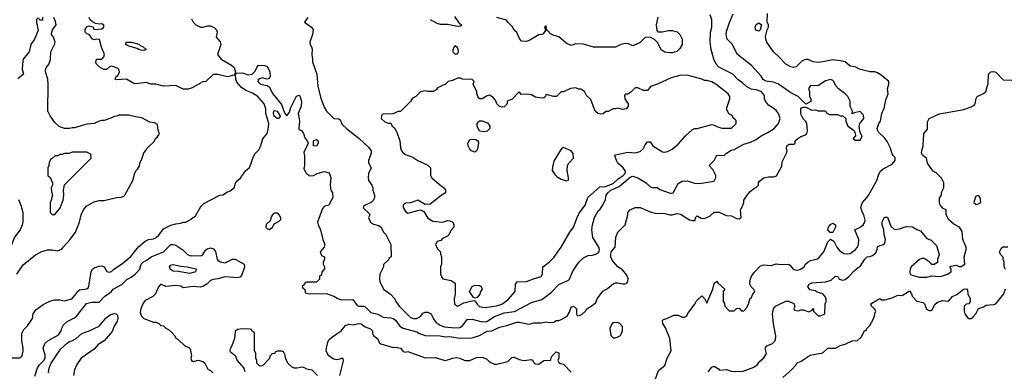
# Model space of a CAD drawing. Header units: inches. Extents: x 2348341 to 2479810, y 460419 to 613669.
# Tile 388 of 656: x 2390506 to 2398478, y 578663 to 581511. Entities that reach past the tile are written whole.
import ezdxf

# ---------------------------------------------------------------- set-up
doc = ezdxf.new("R2010")
doc.units = ezdxf.units.IN
doc.header["$MEASUREMENT"] = 0
doc.layers.add('C3597', color=7, linetype='Continuous')
doc.layers.add('C3598', color=7, linetype='Continuous')

msp = doc.modelspace()

# ---------------------------------------------------------------- linework, layer by layer
at = {"layer": 'C3597', "color": 2}
for points, elevation in [([(2390517.9, 580000), (2390522, 579990), (2390531.3, 579950), (2390531.3, 579870), (2390526, 579850), (2390511.3, 579810), (2390464.7, 579750), (2390430, 579658), (2390384.7, 579610), (2390370, 579566), (2390332, 579490), (2390291.1, 579448.9), (2390250.9, 579369.1), (2390204.7, 579310), (2390184.7, 579250), (2390163.5, 579216.5), (2390050, 579114), (2390000, 579092.3)], 110), ([(2390430, 578771.3), (2390507.3, 578772.7), (2390526, 578790), (2390535.3, 578830), (2390535.3, 578850), (2390524, 578910), (2390524, 578970), (2390539, 579001), (2390570, 579032), (2390608.7, 579090), (2390615.3, 579130), (2390638, 579162), (2390696.5, 579203.5), (2390750, 579230.8), (2390790, 579241), (2390830, 579241), (2390870, 579234.8), (2390929.4, 579250.6), (2390966.6, 579293.4), (2390972.1, 579307.9), (2390990, 579322.8), (2391049.3, 579330.7), (2391059.5, 579340.5), (2391066.8, 579353.2), (2391083.7, 579470), (2391092.1, 579487.9), (2391110, 579501), (2391150, 579516), (2391170, 579518.8), (2391191, 579510), (2391211.1, 579471.1), (2391230, 579467.3), (2391250, 579471.3), (2391269.3, 579490.7), (2391330, 579531), (2391406.3, 579593.7), (2391467.5, 579672.5), (2391522.4, 579717.6), (2391550, 579730.7), (2391590, 579737.3), (2391610, 579746.8), (2391633.4, 579766.6), (2391670, 579816), (2391730, 579846), (2391770, 579858), (2391810, 579862), (2391828.9, 579871.1), (2391850, 579872), (2391890, 579892), (2391930, 579922), (2391970, 579994), (2391975.4, 580000)], 106), ([(2390482, 579450), (2390533.6, 579526.4), (2390634.6, 579605.4), (2390685.6, 579634.4), (2390730, 579646), (2390770, 579646), (2390810, 579638), (2390848.4, 579651.6), (2390858, 579670), (2390912.5, 579727.5), (2390957.2, 579790), (2390989.2, 579870), (2391004, 579930), (2391022, 579970), (2391046.2, 580000)], 110), ([(2390752.8, 580000), (2390754, 579950), (2390770, 579934), (2390790, 579934), (2390835.3, 579990), (2390839.3, 580000)], 114), ([(2392977.5, 580000), (2392970, 579998), (2392956.9, 579983.1), (2392918, 579870), (2392922, 579850), (2392942, 579810), (2392961, 579730), (2392976, 579690), (2392971, 579670), (2392938, 579630), (2392950, 579602), (2392974, 579590), (2392974, 579570), (2392962, 579550), (2392962, 579530), (2392974, 579510), (2392972.7, 579492.7), (2392952.7, 579467.3), (2392950, 579446), (2392934, 579430), (2392934, 579410), (2392910, 579386), (2392830, 579386), (2392818, 579382), (2392812.7, 579367.3), (2392794, 579350), (2392798, 579338), (2392814, 579330), (2392818, 579298), (2392850, 579292), (2392987.3, 579292.7), (2393050, 579271.3), (2393075.3, 579255.3), (2393110, 579242.8), (2393204.7, 579244.7), (2393237.3, 579197.3), (2393250.7, 579190.7), (2393290, 579190.5), (2393304.5, 579184.5), (2393350, 579141), (2393405.2, 579125.2), (2393450, 579102), (2393510, 579097.3), (2393530, 579090.8), (2393550, 579078.8), (2393582.8, 579030), (2393610, 579013), (2393722, 578982), (2393742, 578970), (2393790, 578954), (2393910, 578950.5), (2393950, 578944), (2393990, 578945.5), (2394069.4, 578930.6), (2394170, 578934), (2394230, 578954.8), (2394290, 578987.3), (2394330, 578990.8), (2394390, 579021), (2394450, 579034.8), (2394530, 579062.8), (2394550, 579062.8), (2394630, 579046), (2394670, 579054.8), (2394730, 579056), (2394770, 579064.7), (2394790, 579058), (2394830, 579062), (2394850, 579074), (2394870, 579074), (2394890, 579082), (2394938, 579110), (2394956.4, 579143.6), (2394970, 579182), (2394990, 579191), (2395014, 579170), (2395014, 579130), (2395018, 579118), (2395030, 579114), (2395056.4, 579123.6), (2395090, 579154), (2395098, 579170), (2395150, 579202), (2395170, 579222), (2395182, 579250), (2395226.6, 579313.4), (2395265.1, 579334.9), (2395310, 579370.7), (2395330, 579378.8), (2395350, 579381), (2395390, 579371), (2395408.9, 579371.1), (2395422, 579378), (2395428.7, 579390), (2395433.6, 579413.6), (2395422, 579442), (2395386.3, 579486.3), (2395350, 579509.2), (2395312.7, 579550), (2395299.3, 579570), (2395293.2, 579590), (2395293.2, 579610), (2395295.3, 579630), (2395328.7, 579670), (2395334, 579750), (2395349, 579790), (2395408, 579850), (2395428.7, 579930), (2395428.7, 579950), (2395450, 579972), (2395490, 579991.3), (2395529.2, 579990.8), (2395610, 579954), (2395650, 579944), (2395730, 579941), (2395770, 579931), (2395790, 579931), (2395830, 579941), (2395855.2, 579935.2), (2395930, 579891), (2395954, 579886), (2395974.6, 579885.4), (2395978, 579910), (2395990, 579922), (2396023.6, 579903.6), (2396050, 579902), (2396096.4, 579923.6), (2396130, 579952), (2396170, 579952), (2396214, 579930), (2396230, 579924.7), (2396270, 579922), (2396310, 579902), (2396330, 579898), (2396348, 579910), (2396342, 579970), (2396357, 580000)], 106), ([(2393292, 580000), (2393290, 579998), (2393287.3, 579987.3), (2393338, 579938), (2393342, 579930), (2393331.3, 579910), (2393347.7, 579867.7), (2393370, 579854.8), (2393410, 579844.7), (2393432, 579830), (2393452, 579790), (2393470.9, 579770.9), (2393512, 579690), (2393514, 579590), (2393498, 579582), (2393492.7, 579567.3), (2393452.7, 579527.3), (2393452, 579510), (2393422, 579450), (2393418, 579410), (2393422, 579390), (2393452, 579330), (2393507.5, 579287.5), (2393544.7, 579250), (2393551, 579230), (2393577.3, 579190), (2393670, 579098.8), (2393694, 579090), (2393718, 579090), (2393750, 579106.8), (2393770, 579134.8), (2393790, 579142), (2393810, 579142), (2393832.1, 579132.1), (2393841.3, 579121.3), (2393860.7, 579080.7), (2393879, 579059), (2393910, 579038), (2393944.4, 579024.4), (2394030, 579015.5), (2394070, 579019.1), (2394090, 579030.8), (2394130, 579082.8), (2394170, 579084.9), (2394250, 579063), (2394288, 579068), (2394350, 579106.7), (2394430, 579135.8), (2394512.7, 579147.3), (2394650, 579221), (2394734.8, 579245.2), (2394810, 579300.7), (2394870, 579367.3), (2394950, 579402), (2394958, 579410), (2394982, 579470), (2394995.3, 579490), (2395033.6, 579546.4), (2395070, 579582), (2395110, 579602), (2395143.6, 579603.6), (2395170, 579610.8), (2395194, 579626), (2395199.5, 579650), (2395194, 579670), (2395147.3, 579747.3), (2395138, 579810), (2395142.7, 579850), (2395161.2, 579910), (2395190, 579962), (2395204.7, 579975.3), (2395221.7, 580000)], 110), ([(2393611.2, 580000), (2393611, 579990), (2393630, 579958), (2393650, 579944.7), (2393750, 579971), (2393765.5, 579965.5), (2393778, 579958), (2393810, 579904), (2393850, 579880.7), (2393929.2, 579870.8), (2393970, 579884.7), (2393990, 579882), (2394012, 579870), (2394022, 579850), (2394022, 579830), (2393996.9, 579803.1), (2393982, 579770), (2393970, 579758), (2393930, 579738), (2393916, 579724), (2393886.4, 579713.6), (2393874, 579690), (2393890, 579654), (2393912, 579630), (2393912.7, 579612.7), (2393922, 579590), (2393922, 579530), (2393914, 579510), (2393912, 579470), (2393912.7, 579452.7), (2393923.6, 579423.6), (2393932.7, 579412.7), (2393999.6, 579399.6), (2394023.6, 579383.6), (2394031.1, 579371.1), (2394031, 579289), (2394024.7, 579250), (2394026.4, 579206.4), (2394050, 579192), (2394101.6, 579218.4), (2394178, 579238), (2394190, 579234), (2394210, 579206), (2394230, 579187.3), (2394270, 579180.7), (2394330, 579187.3), (2394370, 579194), (2394410, 579208), (2394457.5, 579242.5), (2394517.2, 579310), (2394521.2, 579370), (2394532.9, 579387.1), (2394610, 579390.8), (2394666.8, 579413.2), (2394729.2, 579430.8), (2394739, 579450), (2394742, 579510), (2394792.9, 579547.1), (2394830, 579584.7), (2394889, 579670), (2394959, 579790), (2394990, 579832), (2395019, 579910), (2395036.5, 579943.5), (2395077.9, 580000)], 114), ([(2395650, 578594), (2395678, 578670), (2395729, 578711), (2395749, 578770), (2395782, 578830), (2395769.2, 578930), (2395735.1, 579015.1), (2395713.2, 579050), (2395710, 579074), (2395718, 579082), (2395746, 579090), (2395803.1, 579116.9), (2395836.9, 579116.9), (2395870, 579102), (2395890, 579102), (2395906, 579110), (2395920.2, 579139.8), (2395972.5, 579207.5), (2395986.3, 579233.7), (2396030, 579274), (2396050, 579254), (2396070, 579214), (2396119, 579330), (2396130, 579374), (2396150, 579394), (2396159.6, 579379.6), (2396214, 579330), (2396202, 579310), (2396202, 579230), (2396211.6, 579211.6), (2396214, 579190), (2396250, 579154), (2396290, 579154), (2396308.4, 579171.6), (2396330, 579174), (2396350, 579154), (2396370, 579154), (2396390, 579174), (2396410, 579214), (2396418, 579250), (2396430, 579262), (2396438, 579282), (2396458, 579310), (2396450, 579326), (2396427.3, 579347.3), (2396418, 579370), (2396418, 579390), (2396428.4, 579428.4), (2396450, 579462), (2396502.7, 579517.3), (2396530, 579526.8), (2396590, 579519.1), (2396630, 579532.7), (2396670, 579528), (2396730, 579531.3), (2396742.8, 579522.8), (2396770, 579488), (2396803.4, 579483.4), (2396828.7, 579490), (2396853.8, 579506.2), (2396869.4, 579530.6), (2396890, 579550.8), (2396910, 579561), (2396964.7, 579575.3), (2396976.5, 579583.5), (2397018, 579630), (2397049.2, 579710.8), (2397070, 579734), (2397096.8, 579716.8), (2397121, 579670), (2397142.5, 579642.5), (2397178, 579618), (2397210, 579614.8), (2397230, 579618.8), (2397270, 579646), (2397289, 579670), (2397297.2, 579690), (2397301.2, 579730), (2397268.7, 579810), (2397310, 579831), (2397335.3, 579850), (2397349, 579870), (2397352.7, 579887.3), (2397341.2, 579930), (2397329.2, 579950), (2397317.2, 579990), (2397320.3, 580000)], 102), ([(2396080.2, 578659.8), (2396110, 578696), (2396130, 578704.7), (2396163.6, 578683.6), (2396172.7, 578672.7), (2396230, 578678), (2396265.4, 578665.4), (2396290, 578662), (2396363.6, 578663.6), (2396450, 578698), (2396480.4, 578719.6), (2396496.4, 578743.6), (2396530, 578772), (2396552.9, 578807.1), (2396542, 578850), (2396544, 578856), (2396555.3, 578870), (2396602, 578890), (2396624.7, 578915.3), (2396629, 578950), (2396609.1, 579049.1), (2396602, 579130), (2396608, 579170), (2396626, 579190), (2396710, 579232), (2396730, 579232), (2396772.7, 579212.7), (2396782, 579190), (2396774, 579170), (2396778, 579158), (2396810, 579154), (2396830, 579162), (2396850, 579162), (2396895.3, 579144.7), (2396922, 579158), (2396930, 579172), (2396934, 579170), (2396934, 579150), (2396970, 579114), (2396990, 579114), (2397026, 579130), (2397028, 579210), (2397035.3, 579230), (2397035.3, 579250), (2397028, 579270), (2397008, 579290), (2396964, 579304), (2396950, 579314), (2396904, 579324), (2396888, 579350), (2396898, 579370), (2396920.2, 579379.8), (2397032.5, 579387.5), (2397077.2, 579402.8), (2397110, 579434.8), (2397130, 579432), (2397142, 579410), (2397170, 579401), (2397190, 579406), (2397219, 579430), (2397262, 579478), (2397294.6, 579505.4), (2397310, 579512), (2397350, 579572), (2397368, 579590), (2397390, 579592), (2397410, 579601), (2397436.5, 579623.5), (2397448.7, 579650), (2397450, 579672), (2397470, 579682), (2397493.6, 579686.4), (2397510, 579702), (2397517.2, 579730), (2397505.2, 579770), (2397502, 579810), (2397489.2, 579850), (2397490, 579874), (2397509.1, 579910.9), (2397531.1, 579911.1), (2397558, 579838), (2397590, 579812), (2397630, 579816), (2397684.7, 579835.3), (2397734.4, 579834.4), (2397770, 579811.3), (2397799.8, 579799.8), (2397850, 579738), (2397885.4, 579725.4), (2397930, 579682), (2397951, 579610), (2397938, 579570), (2397936, 579544), (2397911, 579529), (2397890, 579528.7), (2397868.7, 579550), (2397830, 579576), (2397810, 579576), (2397792, 579570), (2397724, 579510), (2397715.5, 579490), (2397713.4, 579470), (2397716, 579450), (2397723.8, 579443.8), (2397790, 579426.8), (2397850, 579426), (2397890, 579438), (2397950, 579430.8), (2397970, 579434), (2398018, 579450), (2398048, 579470), (2398048, 579490), (2398038, 579510), (2398044, 579516), (2398090, 579522), (2398110, 579512), (2398130, 579512), (2398158, 579530), (2398154, 579590), (2398169, 579650), (2398169, 579670), (2398141.2, 579730), (2398136.5, 579796.5), (2398115.3, 579830), (2398070, 579854), (2398029, 579890), (2398006, 579930), (2398006, 579970), (2397983.1, 579983.1), (2397968, 580000)], 98), ([(2390630, 578624.7), (2390649.7, 578690.3), (2390665.4, 578714.6), (2390702, 578750), (2390711.6, 578770), (2390713.6, 578793.6), (2390697.2, 578850), (2390709, 578890), (2390735.3, 578910), (2390820.9, 578959.1), (2390841.2, 578990), (2390846.3, 579013.7), (2390860.9, 579039.1), (2390890, 579066), (2390950, 579097.3), (2390967.7, 579112.3), (2391046.3, 579213.7), (2391090, 579222.8), (2391150, 579222.8), (2391194, 579270), (2391249, 579310), (2391262, 579330), (2391334.5, 579365.5), (2391372.9, 579407.1), (2391410, 579426.8), (2391441.2, 579450), (2391479, 579490), (2391489, 579530), (2391508, 579550), (2391536, 579564), (2391570, 579590.8), (2391670, 579631), (2391730, 579691.3), (2391750, 579691.3), (2391770, 579684.7), (2391827.1, 579647.1), (2391864.7, 579610), (2391890, 579598.8), (2391978, 579602), (2391990, 579610.7), (2392010, 579644), (2392023.5, 579656.5), (2392050, 579662.4), (2392074.1, 579654.1), (2392092.6, 579632.6), (2392104, 579570), (2392128.9, 579548.9), (2392170, 579541.6), (2392230, 579570.5), (2392250, 579570.5), (2392322.8, 579530), (2392325.5, 579510), (2392320.4, 579490), (2392301.6, 579438.4), (2392290, 579425.2), (2392270, 579419.5), (2392170, 579429.5), (2392110, 579411.5), (2392073.4, 579406.6), (2392050, 579399), (2392021, 579370), (2391990, 579349.2), (2391970, 579344), (2391910, 579349), (2391830, 579339), (2391810, 579352.7), (2391770, 579358.4), (2391689.5, 579349.5), (2391650, 579368), (2391630, 579348), (2391604.7, 579290), (2391584.7, 579270), (2391523.4, 579236.6), (2391505.2, 579214.8), (2391486, 579170), (2391481, 579141), (2391492, 579110), (2391510, 579092), (2391590, 579062), (2391610, 579062), (2391634, 579050), (2391650, 579034), (2391670, 579032), (2391690, 579012), (2391710, 579002), (2391738, 578978), (2391762, 578950), (2391771.6, 578931.6), (2391790, 578922), (2391842, 578870), (2391876, 578856), (2391885.4, 578845.4), (2391896, 578790), (2391891, 578770), (2391898, 578750), (2391910, 578742.8), (2391950, 578754.8), (2391990, 578742.8), (2392006, 578730), (2392030, 578682), (2392050, 578671.3), (2392070.6, 578650.6)], 102), ([(2398487.3, 579487.3), (2398478, 579510), (2398478, 579550), (2398468.7, 579570), (2398468.4, 579588.4), (2398448, 579610), (2398438, 579630), (2398456.4, 579663.6), (2398470, 579671.3), (2398507.3, 579672.7)], 94), ([(2396685.6, 578614.4), (2396760.4, 578679.6), (2396790, 578714), (2396798, 578730), (2396833.6, 578746.4), (2396905.6, 578794.4), (2397010, 578812), (2397048.9, 578851.1), (2397110, 578851.3), (2397150, 578872), (2397190, 578882), (2397246, 578910), (2397290, 578914), (2397320.4, 578939.6), (2397346, 578990), (2397362, 578998), (2397366, 579010), (2397390, 579034), (2397416.4, 579083.6), (2397427.3, 579112.7), (2397428.4, 579131.6), (2397438, 579150), (2397428, 579170), (2397402, 579190), (2397398, 579210), (2397450, 579242), (2397470, 579252), (2397483.6, 579243.6), (2397510, 579242), (2397570, 579258), (2397610, 579278), (2397630, 579281), (2397650, 579277.3), (2397710, 579314), (2397726, 579290), (2397731.1, 579271.1), (2397770, 579232), (2397819.8, 579219.8), (2397831.3, 579210), (2397847.9, 579167.9), (2397870, 579156), (2397883.1, 579156.9), (2397890, 579158), (2397916.5, 579203.5), (2397936.5, 579223.5), (2397976.9, 579236.9), (2398027.3, 579232.7), (2398058, 579270), (2398094, 579286), (2398148, 579330), (2398170.9, 579330.9), (2398179.6, 579319.6), (2398182, 579290), (2398202, 579250), (2398202, 579230), (2398194, 579210), (2398170, 579206), (2398154, 579190), (2398152, 579150), (2398158, 579130), (2398179.6, 579099.6), (2398190, 579092), (2398210, 579092), (2398220.4, 579099.6), (2398248, 579130), (2398270, 579172), (2398310, 579184.7), (2398330, 579198), (2398390, 579204.7), (2398408.9, 579211.1), (2398475.3, 579290), (2398488.4, 579331.6)], 94), ([(2390738.7, 578650), (2390746, 578690), (2390762, 578730), (2390836.6, 578843.4), (2390890, 578890.6), (2390910, 578904.9), (2390929.5, 578910.5), (2390964, 578930), (2391010, 578970.8), (2391070, 578990.8), (2391150, 579028.5), (2391204.9, 579095.1), (2391238.3, 579121.7), (2391270.4, 579130.4), (2391288, 579128), (2391297.6, 579117.6), (2391299.5, 579090), (2391294.9, 579070), (2391270, 579029), (2391254, 578986), (2391189, 578911), (2391140.5, 578879.5), (2391110, 578842.7), (2391002.8, 578770), (2390970, 578719), (2390950, 578675.3), (2390940.7, 578630)], 98), ([(2392918, 578630), (2392872.9, 578672.9), (2392830, 578682), (2392812.9, 578692.9), (2392796.5, 578696.5), (2392749, 578689), (2392730, 578688.7), (2392714.6, 578694.6), (2392678, 578730), (2392658, 578770), (2392654.6, 578794.6), (2392642, 578822), (2392630, 578826), (2392590, 578826), (2392578, 578822), (2392571.6, 578808.4), (2392550, 578806), (2392532.7, 578787.3), (2392530, 578766), (2392472.7, 578707.3), (2392450, 578706), (2392426, 578730), (2392426, 578750), (2392418, 578770), (2392418, 578810), (2392408, 578830), (2392406, 578970), (2392402, 578982), (2392387.3, 578987.3), (2392382, 579002), (2392370, 579006), (2392310, 579008), (2392270, 579002), (2392250, 578986), (2392244.7, 578930), (2392224.7, 578870), (2392210, 578846), (2392206.8, 578830), (2392210, 578824.7), (2392250.5, 578790.5), (2392266.8, 578750), (2392321, 578690), (2392330, 578662)], 106), ([(2393099, 578630), (2393128, 578748), (2393126, 578766), (2393110, 578768), (2393098.8, 578761.2), (2393070, 578757.2), (2393050, 578761.2), (2393035.3, 578770), (2393008.7, 578790), (2392995.3, 578810), (2392988.7, 578830), (2392989, 578850), (2393000.2, 578899.8), (2393010, 578918), (2393030, 578938), (2393110, 578992), (2393144.8, 579035.2), (2393170, 579044), (2393210, 579040.7), (2393250, 579050.5), (2393270, 579046.8), (2393303.8, 579023.8), (2393346.4, 579006.4), (2393362, 578990), (2393362, 578970), (2393370, 578954), (2393406, 578926), (2393416.9, 578896.9), (2393430, 578884.7), (2393530, 578856), (2393550, 578858.8), (2393590, 578851.3), (2393610, 578824.7), (2393630, 578818), (2393650, 578824.7), (2393790, 578771.3), (2393870, 578776), (2393950, 578751), (2393990, 578761), (2394010, 578771), (2394044.7, 578775.3), (2394070.6, 578770.6), (2394110, 578751.3), (2394150, 578751.3), (2394206, 578774), (2394250, 578777.3), (2394284.5, 578764.5), (2394310, 578741), (2394350, 578721), (2394370, 578721), (2394458, 578742), (2394490, 578774), (2394510, 578778), (2394550, 578758.8), (2394589.1, 578750.9), (2394650, 578758), (2394662, 578750), (2394672, 578730), (2394682.8, 578722.8), (2394710, 578721), (2394750, 578751.3), (2394806, 578754), (2394806, 578766), (2394818, 578790), (2394843.1, 578816.9), (2394850, 578822), (2394870, 578814), (2394871.3, 578768.7), (2394862, 578750), (2394870, 578734), (2394885.4, 578725.4), (2394910, 578722), (2394970, 578656)], 102)]:
    msp.add_lwpolyline(points, dxfattribs=dict(at, elevation=elevation))
for points, elevation in [([(2392530, 579809.7), (2392510, 579816.2), (2392503.8, 579823.8), (2392500.5, 579830), (2392505.5, 579854.5), (2392535.6, 579884.4), (2392544.4, 579915.6), (2392560.4, 579939.6), (2392570, 579948.2), (2392590, 579946.4), (2392608, 579928), (2392618, 579910), (2392617.6, 579890), (2392603.6, 579876.4), (2392564.6, 579855.4), (2392550, 579826.6)], 102), ([(2397067.3, 579787.3), (2397048.7, 579810), (2397055.3, 579830), (2397070, 579852), (2397090, 579862), (2397112, 579850), (2397112, 579830), (2397090, 579788)], 102), ([(2391883.8, 579456.2), (2391790, 579472), (2391750, 579474), (2391723.7, 579490), (2391719.5, 579510), (2391730, 579522), (2391750, 579528.4), (2391810, 579515.3), (2391862, 579510), (2391932.1, 579492.1), (2391934.8, 579490), (2391930, 579469.6)], 98), ([(2394190, 579255.3), (2394181.2, 579261.2), (2394148.7, 579310), (2394168.9, 579351.1), (2394190, 579362), (2394230, 579358), (2394242, 579350), (2394251.3, 579330), (2394234.8, 579305.2), (2394230.5, 579289.5), (2394210, 579262)], 114), ([(2395350, 579058), (2395310, 579055.3), (2395302, 579050), (2395284.7, 579010), (2395292.7, 578952.7), (2395310, 578934), (2395330, 578934), (2395350, 578942), (2395370, 578954), (2395378, 578970), (2395387.3, 578992.7), (2395387.3, 579027.3), (2395366, 579050)], 106)]:
    msp.add_lwpolyline(points, close=True, dxfattribs=dict(at, elevation=elevation))
at = {"layer": 'C3598', "color": 2}
for points, elevation in [([(2395221.7, 580000), (2395228.7, 580010), (2395250, 580054), (2395254, 580090), (2395269.2, 580110), (2395293.2, 580130), (2395359.6, 580160.4), (2395450, 580235.5), (2395470, 580242.8), (2395510.4, 580230.4), (2395578, 580190), (2395610, 580158), (2395631.1, 580151.1), (2395670, 580150.8), (2395690, 580134.8), (2395773.2, 580106.8), (2395798, 580110), (2395836.4, 580183.6), (2395870, 580202), (2395910, 580204.7), (2395970, 580186.8), (2396010, 580184.7), (2396130, 580202), (2396142, 580230), (2396142, 580250), (2396118, 580298), (2396088, 580330), (2396128.4, 580371.6), (2396150, 580414), (2396210, 580412), (2396229.1, 580430.9), (2396266, 580454), (2396290, 580461), (2396370, 580504), (2396422, 580518), (2396470, 580540.7), (2396508.7, 580570), (2396563.2, 580596.8), (2396615.3, 580630), (2396648.7, 580670), (2396662, 580710), (2396648.7, 580750), (2396632.9, 580772.9), (2396612.5, 580792.5), (2396570, 580819), (2396544, 580850), (2396537.2, 580870), (2396536, 580896), (2396510, 580928.7), (2396470, 580942.7), (2396429.5, 580949.5), (2396390, 580969.2), (2396358.9, 580998.9), (2396323.9, 581023.9), (2396279, 581070), (2396167.2, 581127.2), (2396144, 581150), (2396125.2, 581190), (2396103.7, 581270), (2396096, 581330), (2396099.3, 581410), (2396109, 581450), (2396109, 581510), (2396095.3, 581550)], 110), ([(2396357, 580000), (2396362, 580010), (2396368.7, 580030), (2396369.3, 580050.7), (2396395.3, 580090), (2396421.2, 580118.8), (2396454.6, 580145.4), (2396470, 580152), (2396488, 580170), (2396488, 580190), (2396496.4, 580203.6), (2396530, 580231.3), (2396570, 580238), (2396610, 580238), (2396634.6, 580245.4), (2396676.4, 580323.6), (2396680.4, 580359.6), (2396714, 580430), (2396719, 580450), (2396715.3, 580470), (2396718, 580490), (2396736.4, 580503.6), (2396776.4, 580503.6), (2396786, 580510), (2396786, 580530), (2396806, 580550), (2396830, 580564.7), (2396870, 580578), (2396879, 580590), (2396884, 580610), (2396878, 580670), (2396868, 580690), (2396849.1, 580709.1), (2396830, 580746), (2396830, 580794), (2396850, 580802), (2396870, 580802), (2396919.6, 580779.6), (2396950, 580782), (2396970, 580774), (2397030, 580774), (2397038, 580758), (2397063.6, 580743.6), (2397130, 580742), (2397150, 580732), (2397171.6, 580731.6), (2397194, 580710), (2397194, 580690), (2397212, 580650), (2397242, 580630), (2397262, 580610), (2397271.6, 580591.6), (2397274, 580570), (2397254, 580550), (2397270, 580534), (2397310, 580534), (2397316.4, 580543.6), (2397326, 580570), (2397318, 580578), (2397308.4, 580608.4), (2397302, 580650), (2397308, 580670), (2397342, 580710), (2397337.2, 580737.2), (2397310, 580768), (2397262, 580758), (2397247.3, 580747.3), (2397248, 580770), (2397229.1, 580809.1), (2397228.7, 580850), (2397210, 580888), (2397188.7, 580910), (2397135.3, 580950), (2397114.6, 580974.6), (2397098, 581010), (2397090, 581018), (2397070, 581026), (2397030, 581015.3), (2396970, 580975.3), (2396910, 580978), (2396894, 580950), (2396902, 580930), (2396902, 580890), (2396911.1, 580871.1), (2396911.6, 580848.4), (2396870, 580826), (2396809.6, 580889.6), (2396750, 580918), (2396649.4, 580989.4), (2396610, 581005.2), (2396550, 581011.8), (2396526.9, 581026.9), (2396510, 581054), (2396430, 581139), (2396318, 581230), (2396273.6, 581313.6), (2396234.6, 581354.6), (2396225.2, 581390), (2396230, 581414), (2396252.9, 581487.1), (2396282, 581558)], 106), ([(2397320.3, 580000), (2397329.4, 580030), (2397367.6, 580072.4), (2397382.7, 580097.3), (2397446.6, 580210), (2397461.2, 580258.8), (2397475.9, 580284.1), (2397496.6, 580303.4), (2397570, 580340.7), (2397595.3, 580370), (2397594, 580394), (2397578, 580410), (2397570, 580426), (2397557.2, 580470), (2397530, 580524), (2397511.6, 580551.6), (2397460.1, 580600.1), (2397453.2, 580610), (2397449.3, 580630), (2397461.2, 580670), (2397476, 580690), (2397486.6, 580750), (2397505.4, 580794.6), (2397518.6, 580861.4), (2397537.2, 580910), (2397532.7, 580950), (2397544, 580990), (2397542, 581010), (2397481.5, 581061.5), (2397450, 581081.2), (2397430, 581089.2), (2397389.3, 581089.3), (2397306, 581110), (2397270, 581128), (2397230, 581135.3), (2397189.2, 581169.2), (2397150, 581179), (2397090, 581185.2), (2397010, 581169.3), (2396965.2, 581165.2), (2396930, 581168.7), (2396890, 581188), (2396870, 581188), (2396842, 581178), (2396792, 581130), (2396770, 581124), (2396750, 581129), (2396708.7, 581150), (2396650, 581214), (2396609.5, 581249.5), (2396554, 581330), (2396550, 581346), (2396545.2, 581374.8), (2396559, 581430), (2396568.7, 581450), (2396568.4, 581468.4), (2396558, 581490), (2396560.4, 581560.4)], 102), ([(2390650, 581526), (2390642, 581510), (2390642, 581490), (2390655.3, 581424.7), (2390626.8, 581353.2), (2390597.3, 581310), (2390584, 581250), (2390534.8, 581190), (2390527.9, 581152.1), (2390526.8, 581110), (2390538, 581070), (2390490, 581032.7)], 110), ([(2390692, 581532), (2390692, 581510), (2390690, 581506), (2390668, 581508), (2390662, 581522)], 110), ([(2391046.2, 580000), (2391050, 580004.7), (2391110, 580036), (2391150, 580046), (2391190, 580046), (2391290, 580071.3), (2391327.3, 580072.7), (2391350, 580082), (2391358, 580090), (2391422, 580210), (2391438, 580270), (2391448, 580290), (2391460.4, 580299.6), (2391476.4, 580323.6), (2391478, 580350), (2391498, 580390), (2391510, 580434), (2391528.4, 580451.6), (2391538, 580470), (2391594.6, 580525.4), (2391606, 580550), (2391620.4, 580559.6), (2391636.4, 580583.6), (2391636.4, 580596.4), (2391627.3, 580612.7), (2391622, 580662), (2391596.4, 580676.4), (2391560.4, 580680.4), (2391496.4, 580716.4), (2391443.1, 580723.1), (2391390, 580738), (2391310, 580738), (2391291.1, 580728.9), (2391270, 580728), (2391245.4, 580714.6), (2391190, 580695.3), (2391170, 580695.3), (2391150, 580688.7), (2391110, 580669), (2391050, 580664), (2390950, 580635.3), (2390930, 580635.3), (2390910, 580629), (2390870, 580629), (2390824.7, 580644.7), (2390790, 580678), (2390752.9, 580732.9), (2390734, 580770), (2390737.2, 580990), (2390733.2, 581030), (2390714, 581090), (2390714.6, 581105.4), (2390720.2, 581119.8), (2390746, 581154), (2390756, 581190), (2390759.5, 581250), (2390789, 581310), (2390794, 581330), (2390779, 581370), (2390764, 581390), (2390765.2, 581410), (2390772.7, 581430), (2390800.9, 581470), (2390796, 581496), (2390782, 581530)], 110), ([(2391896.9, 581516.9), (2391911.1, 581491.1), (2391932, 581470), (2391971.1, 581451.1), (2391990, 581451), (2392030, 581462), (2392050, 581460.7), (2392083.8, 581443.8), (2392098.8, 581430), (2392104, 581410), (2392096, 581370), (2392130.6, 581330.6), (2392134, 581310), (2392106.8, 581230), (2392138, 581190), (2392221.4, 581141.4), (2392243.1, 581123.1), (2392252.7, 581087.3), (2392248.3, 581071.7), (2392239.5, 581060.5), (2392190, 581047.3), (2392111.6, 581068.4), (2392072, 581068), (2392014, 581010), (2391990, 581008), (2391902, 580958), (2391870, 580949.2), (2391829.5, 580949.5), (2391770, 580978), (2391670, 580972.7), (2391608.9, 580988.9), (2391569.1, 580989.1), (2391530, 581002), (2391450, 580991.6), (2391430, 580995.1), (2391370, 581029), (2391290, 581025.2), (2391278, 581030), (2391286, 581050), (2391300.4, 581059.6), (2391310, 581074), (2391314, 581090), (2391308, 581110), (2391290, 581122), (2391250, 581135.3), (2391234, 581130), (2391210, 581108), (2391188.4, 581108.4), (2391148.7, 581128.7), (2391128, 581150), (2391123.1, 581163.1), (2391128.7, 581190), (2391170, 581192), (2391188, 581210), (2391194, 581230), (2391168.7, 581288.7), (2391153.2, 581350), (2391126.8, 581353.2), (2391110, 581348), (2391094.6, 581354.6), (2391068, 581390), (2391050, 581397.2), (2391037.2, 581410), (2391036, 581430), (2391047.5, 581452.5), (2391070, 581461), (2391095.3, 581455.3), (2391110, 581432), (2391170, 581438), (2391188, 581450), (2391187.3, 581467.3), (2391170, 581478), (2391150, 581475.3), (2391121.2, 581481.2), (2391094.6, 581494.6), (2391078, 581510), (2391068.7, 581530)], 106), ([(2392838, 581530), (2392811.3, 581490), (2392870, 581451), (2392882.8, 581430), (2392877.3, 581390), (2392856, 581330), (2392858, 581310), (2392870, 581292), (2392873.2, 581273.2), (2392870.7, 581230), (2392877.3, 581190), (2392876, 581170), (2392911.1, 581071.1), (2392921, 580970), (2392945.4, 580874.6), (2392970, 580802), (2392991.3, 580770), (2393050, 580712), (2393090, 580706.8), (2393099.9, 580699.9), (2393106.8, 580690), (2393111, 580670), (2393119.8, 580659.8), (2393151.3, 580630), (2393256, 580550), (2393330, 580478), (2393351, 580450), (2393351.3, 580430), (2393331, 580370), (2393331.3, 580351.3), (2393351.3, 580310), (2393330, 580266), (2393326.4, 580233.6), (2393331.3, 580210), (2393358, 580170), (2393364.7, 580150), (2393364.7, 580130), (2393378, 580090), (2393378, 580070), (2393370.9, 580049.1), (2393352, 580030), (2393302, 580010), (2393292, 580000)], 110), ([(2393830, 581511.3), (2393883.5, 581483.5), (2393910, 581476), (2393970, 581474), (2394050, 581458.8), (2394070, 581462), (2394078, 581462), (2394086, 581470), (2394070, 581478), (2394030, 581538)], 114), ([(2395671.6, 581531.6), (2395658, 581470), (2395663.6, 581423.6), (2395672.7, 581412.7), (2395710, 581412), (2395756.4, 581423.6), (2395790, 581424.7), (2395830, 581411.3), (2395850, 581392), (2395870, 581354), (2395871, 581310), (2395850, 581278), (2395825.4, 581254.6), (2395790, 581242), (2395770, 581242), (2395730, 581248.7), (2395703.1, 581263.1), (2395670, 581326), (2395646, 581350), (2395608.4, 581368.4), (2395570, 581368), (2395530, 581326), (2395470, 581298), (2395434.6, 581314.6), (2395410, 581318), (2395374, 581310), (2395330, 581288), (2395152.7, 581287.3), (2395070, 581314), (2395010, 581315.3), (2394970, 581302), (2394930, 581321.2), (2394871.8, 581371.8), (2394825.1, 581385.1), (2394798.6, 581398.6), (2394790, 581415.3), (2394780.2, 581420.2), (2394775.3, 581430), (2394770, 581458), (2394762, 581458), (2394754, 581450), (2394762, 581430), (2394759.6, 581420.4), (2394743.6, 581396.4), (2394734, 581390), (2394710, 581388), (2394635.3, 581344.7), (2394610, 581335.3), (2394570, 581338), (2394554.6, 581354.6), (2394530, 581406), (2394510, 581426), (2394494.6, 581454.6), (2394458, 581490), (2394448.4, 581508.4), (2394370, 581528.7)], 110), ([(2391975.4, 580000), (2391996.4, 580023.6), (2392126, 580090), (2392150, 580092), (2392190, 580118), (2392210, 580124.7), (2392242, 580150), (2392253.6, 580186.4), (2392269, 580210), (2392293.2, 580226.8), (2392333.2, 580286.8), (2392365.6, 580314.4), (2392378.6, 580341.4), (2392392.7, 580390), (2392410, 580424.7), (2392442, 580458), (2392456.5, 580483.5), (2392473.6, 580546.4), (2392508.7, 580590), (2392518, 580622), (2392522.7, 580670), (2392499.5, 580750), (2392499.3, 580790), (2392486.6, 580830), (2392434, 580890), (2392390, 580915.1), (2392337.1, 580937.1), (2392302, 580962), (2392265.2, 581005.2), (2392255.4, 581030), (2392252.7, 581067.3), (2392262, 581078), (2392310, 581079.3), (2392354.8, 581065.2), (2392389, 581071), (2392408.9, 581091.1), (2392438, 581142), (2392490, 581141), (2392510, 581131.3), (2392530.5, 581090.5), (2392533.4, 581050), (2392526, 581034), (2392511.1, 581028.9), (2392470, 581041.2), (2392446.8, 581033.2), (2392436.9, 581023.1), (2392434.8, 581010), (2392456, 580990), (2392510, 580978.8), (2392526.4, 580966.4), (2392556.3, 580910), (2392625.2, 580825.2), (2392650, 580756), (2392670, 580731.3), (2392690, 580762), (2392700.1, 580799.9), (2392747.5, 580892.5), (2392770, 580901), (2392774.6, 580894.6), (2392787.7, 580847.7), (2392783.8, 580810), (2392760.7, 580750), (2392770.8, 580690), (2392766, 580630), (2392770, 580622), (2392790.8, 580610.8), (2392804.7, 580590), (2392814.8, 580554.8), (2392834, 580530), (2392842, 580510), (2392805.4, 580434.6), (2392811.3, 580410), (2392811.3, 580330), (2392805.4, 580305.4), (2392822, 580270), (2392850, 580246), (2392886, 580250), (2392913.6, 580266.4), (2392970, 580282.8), (2393010.5, 580270.5), (2393024, 580230), (2393021, 580170), (2393026, 580130), (2393038, 580110), (2393042, 580070), (2393010, 580008.7), (2392977.5, 580000)], 106), ([(2397968, 580000), (2397959, 580010), (2397954, 580030), (2397954.6, 580065.4), (2397968.7, 580090), (2397969, 580111), (2397988.7, 580150), (2397988.7, 580190), (2397968.4, 580228.4), (2397926, 580270), (2397903.1, 580283.1), (2397884.7, 580304.7), (2397855.3, 580350), (2397848, 580390), (2397818, 580410), (2397808.9, 580428.9), (2397809.1, 580450.9), (2397822, 580490), (2397826, 580590), (2397856.4, 580623.6), (2397856.4, 580683.6), (2397869.1, 580710.9), (2397952.5, 580747.5), (2398150, 580782.8), (2398210, 580804), (2398230, 580816), (2398241.2, 580830), (2398250, 580874), (2398258, 580890), (2398310, 580912), (2398328, 580930), (2398338, 580970), (2398348.4, 580991.6), (2398348.7, 581070), (2398368, 581090), (2398390, 581091.3), (2398410, 581084.7), (2398470, 581024.7), (2398610, 581018)], 98), ([(2395077.9, 580000), (2395085.2, 580010), (2395106.6, 580070), (2395202.9, 580157.1), (2395250, 580158.9), (2395310, 580184), (2395355.6, 580224.4), (2395390, 580246), (2395411.1, 580270), (2395409.6, 580290), (2395392.3, 580312.3), (2395350, 580349.5), (2395337.6, 580370), (2395326, 580410), (2395330, 580416), (2395430, 580438.8), (2395490, 580434), (2395530, 580442.8), (2395554.2, 580465.8), (2395570, 580498), (2395590, 580522), (2395610, 580522), (2395631.3, 580490), (2395710, 580441), (2395730, 580438.8), (2395750, 580442.8), (2395790, 580462.8), (2395837.2, 580502.8), (2395896, 580570), (2395950, 580618.8), (2395970, 580631), (2395990, 580631), (2396110, 580662), (2396130, 580658), (2396150, 580644.7), (2396190, 580631.3), (2396270, 580632), (2396306, 580670), (2396306, 580690), (2396302, 580702), (2396286, 580710), (2396274.6, 580734.6), (2396248.9, 580748.9), (2396228.9, 580788.9), (2396255.3, 580870), (2396255.3, 580890), (2396242, 580910), (2396142, 580990), (2396110, 581009), (2396070, 581019), (2396050, 581019), (2396030, 581029), (2395910, 581062), (2395850, 581059), (2395779.8, 581040.2), (2395670, 580988.7), (2395614, 580970), (2395590, 580938), (2395556.4, 580936.4), (2395510, 580958), (2395490, 580958), (2395455.3, 580924.7), (2395430, 580908.7), (2395412, 580908), (2395403.6, 580896.4), (2395404.7, 580870), (2395432.7, 580830), (2395431.8, 580808.2), (2395416, 580790), (2395390, 580782.7), (2395350, 580795.3), (2395330, 580788), (2395310, 580788), (2395270, 580768), (2395252.7, 580767.3), (2395230, 580748), (2395210, 580746), (2395186, 580750), (2395166, 580770), (2395130, 580866), (2395096.4, 580896.4), (2395078, 580930), (2395050, 580948), (2395030, 580948), (2395010, 580958), (2394965.4, 580954.6), (2394910, 580928), (2394890, 580926), (2394851.6, 580888.4), (2394830, 580888), (2394770, 580906), (2394756.9, 580883.1), (2394750, 580878), (2394730, 580875.3), (2394683.1, 580883.1), (2394650, 580902), (2394610, 580908), (2394570, 580906), (2394550, 580926), (2394492.7, 580867.3), (2394454, 580850), (2394454, 580830), (2394430, 580806), (2394410, 580802), (2394388.7, 580810), (2394369, 580830), (2394358, 580858), (2394340.2, 580880.2), (2394310, 580899), (2394290, 580895.3), (2394250, 580869), (2394229.3, 580869.3), (2394215.3, 580890), (2394207.3, 580912.7), (2394207.3, 580927.3), (2394178, 580990), (2394186, 581010), (2394170, 581026), (2394090, 581028), (2394076.4, 581036.4), (2394050, 581038), (2394010, 581018), (2393974, 581010), (2393954, 580990), (2393890, 580958), (2393876.9, 580943.1), (2393854, 580930), (2393810, 580928.7), (2393790, 580935.3), (2393750, 580926), (2393714, 580890), (2393685.4, 580874.6), (2393671.1, 580848.9), (2393590, 580768), (2393570, 580768), (2393527.3, 580747.3), (2393450, 580746), (2393438, 580742), (2393434, 580710), (2393463.6, 580683.6), (2393490, 580674), (2393510, 580674), (2393522, 580650), (2393536.9, 580636.9), (2393559.8, 580599.8), (2393584.7, 580530), (2393590, 580474), (2393598, 580450), (2393610, 580432), (2393630, 580418), (2393690, 580398), (2393730, 580372), (2393810, 580334), (2393832, 580310), (2393831.6, 580251.6), (2393842, 580230), (2393922, 580162), (2393942, 580150), (2393954, 580130), (2393954, 580110), (2393910, 580082), (2393890, 580062), (2393830, 580018), (2393790, 580015.3), (2393730, 580048.7), (2393670, 580029), (2393630, 580024), (2393611.3, 580010), (2393611.2, 580000)], 114), ([(2390839.3, 580000), (2390859, 580050), (2390864, 580090), (2390862, 580130), (2390870, 580174), (2391086, 580390), (2391082, 580422), (2391050, 580438), (2390930, 580438), (2390907.3, 580427.3), (2390870, 580428), (2390850, 580418), (2390830, 580418), (2390811.6, 580408.4), (2390792.7, 580407.3), (2390770, 580386), (2390758, 580382), (2390743.6, 580356.4), (2390742, 580330), (2390734, 580310), (2390734, 580250), (2390752.7, 580232.7), (2390772, 580190), (2390772, 580170), (2390762, 580150), (2390763.6, 580116.4), (2390771.3, 580090), (2390762, 580050), (2390752, 580030), (2390752.8, 580000)], 114), ([(2390495.3, 580055.3), (2390517.9, 580000)], 110)]:
    msp.add_lwpolyline(points, dxfattribs=dict(at, elevation=elevation))
for points, elevation in [([(2396490, 581419), (2396467, 581427), (2396461.2, 581450), (2396470, 581471.3), (2396490, 581484.7), (2396511.3, 581470), (2396501, 581430)], 102), ([(2391510, 581261.2), (2391490, 581263.7), (2391470, 581269.6), (2391458.3, 581278.3), (2391390, 581296), (2391365.2, 581310), (2391368, 581330), (2391412, 581330), (2391470, 581312.2), (2391480.7, 581300.7), (2391504.7, 581290), (2391530, 581269)], 102), ([(2394030, 581298), (2394014, 581270), (2394014, 581250), (2394030, 581234), (2394050, 581234), (2394058, 581250), (2394055.3, 581270), (2394050, 581286)], 114), ([(2392590, 580709.7), (2392567.1, 580730), (2392561.1, 580750), (2392564.2, 580770), (2392570, 580776.4), (2392590, 580770.3), (2392613.8, 580730), (2392607.9, 580712.1)], 102), ([(2394270, 580602), (2394230, 580608), (2394209.2, 580650), (2394209.2, 580670.8), (2394218, 580682), (2394230, 580691), (2394250, 580691), (2394294.8, 580674.8), (2394311.3, 580650), (2394312, 580630), (2394290, 580608.7)], 114), ([(2392910, 580486), (2392886, 580490), (2392886, 580530), (2392910, 580542), (2392922, 580530), (2392922, 580510)], 106), ([(2394190, 580439), (2394162, 580450), (2394150, 580462), (2394137.2, 580490), (2394134, 580510), (2394150, 580542), (2394170, 580544.7), (2394199.6, 580539.6), (2394212, 580532), (2394219.6, 580519.6), (2394222, 580510), (2394213.7, 580466.3), (2394204.7, 580450)], 114), ([(2394910, 580475.3), (2394891.6, 580468.4), (2394830, 580366), (2394819.6, 580320.4), (2394818, 580290), (2394838, 580258), (2394858.5, 580238.5), (2394890, 580218.8), (2394930, 580204.7), (2394948.4, 580211.6), (2394948.9, 580231.1), (2394938, 580290), (2394942.7, 580330), (2394952, 580348), (2394988.7, 580390), (2394988.4, 580428.4), (2394970, 580448)], 118), ([(2398270, 580088), (2398250, 580082), (2398244.9, 580075.1), (2398231, 580030), (2398250, 580014.8), (2398270, 580018.8), (2398288.7, 580030), (2398282, 580070)], 98)]:
    msp.add_lwpolyline(points, close=True, dxfattribs=dict(at, elevation=elevation))

doc.saveas('drawing.dxf')
